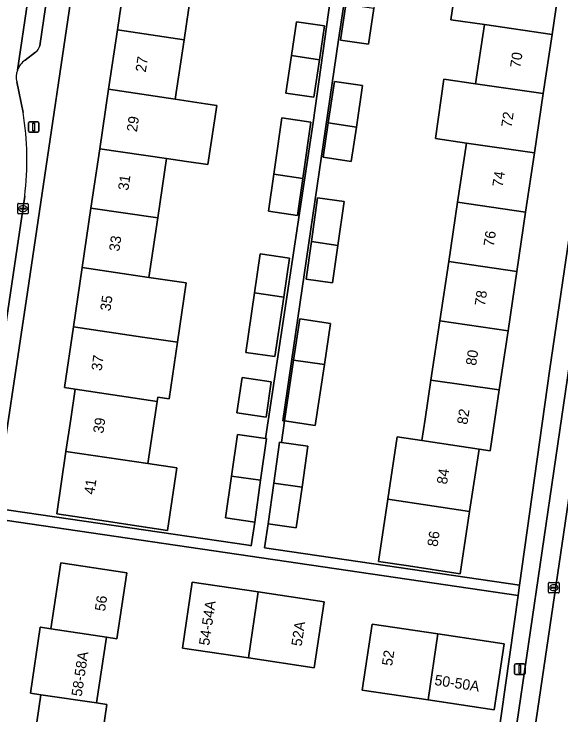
# Model space of a CAD drawing. Extents: x 163683 to 164494, y 382709 to 383872.
# Drawn here: x 163789.2 to 163841.5, y 382971.7 to 383038.7 of the extents above; entities that cross this region are included whole.
import ezdxf

# ---------------------------------------------------------------- set-up
doc = ezdxf.new("R2010")
doc.units = 0
for name, color, linetype in [('IMGEO_Erf', 7, 'Continuous'), ('IMGEO_Kolk', 7, 'Continuous'), ('IMGEO_Lichtmast', 7, 'Continuous'), ('IMGEO_Pand', 7, 'Continuous'), ('IMGEO_Pand_nummerreeks', 7, 'Continuous'), ('IMGEO_Parkeervlak_open', 7, 'Continuous'), ('IMGEO_Rijbaan_lokaal_open', 7, 'Continuous'), ('IMGEO_Voetpad_open', 7, 'Continuous')]:
    doc.layers.add(name, color=color, linetype=linetype)

msp = doc.modelspace()

# ---------------------------------------------------------------- linework, layer by layer
at = {"layer": 'IMGEO_Erf'}
for points in [[(163823.256, 383056.446), (163820.201, 383036.253), (163814.879, 382999.861), (163815.036, 382999.838), (163814.755, 382997.771), (163817.276, 382997.416), (163816.727, 382993.522), (163816.177, 382989.628), (163813.475, 382990.009), (163813.141, 382987.728), (163837.504, 382984.157), (163840.396, 383004.806), (163848.348, 383058.925)], [(163795.995, 383049.377), (163790.493, 383012.128), (163787.371, 382991.504), (163811.604, 382987.953), (163811.877, 382987.913), (163812.208, 382990.172), (163809.421, 382990.565), (163809.984, 382994.557), (163810.547, 382998.549), (163813.241, 382998.169), (163817.773, 383028.359), (163820.168, 383045.523)], [(163841.448, 383042.432), (163840.607, 383036.77), (163839.765, 383031.108), (163838.923, 383025.446), (163838.082, 383019.784), (163837.24, 383014.122), (163836.399, 383008.461), (163835.557, 383002.798), (163835.141, 383000), (163834.693, 382996.993), (163833.633, 382997.15), (163832.728, 382991.192), (163831.823, 382985.233), (163826.88, 382985.984), (163824.014, 382986.42), (163824.919, 382992.378), (163825.82, 382998.309), (163828.164, 382997.961), (163828.47, 383000), (163829.033, 383003.747), (163829.884, 383009.408), (163830.734, 383015.068), (163831.585, 383020.729), (163832.436, 383026.389), (163829.456, 383026.822), (163830.279, 383032.487), (163833.286, 383032.05), (163834.137, 383037.71), (163830.929, 383038.176), (163831.757, 383043.751)], [(163806.295, 383041.937), (163805.456, 383036.26), (163804.615, 383030.578), (163807.505, 383030.149), (163808.572, 383029.99), (163807.733, 383024.325), (163805.695, 383024.627), (163803.776, 383024.908), (163802.937, 383019.232), (163802.098, 383013.557), (163805.67, 383013.03), (163804.831, 383007.353), (163804.031, 383001.946), (163802.949, 383002.106), (163802.89, 383001.708), (163802.638, 383000), (163802.01, 382995.761), (163804.765, 382995.353), (163803.879, 382989.361), (163801.123, 382989.779), (163798.027, 382990.249), (163793.294, 382990.968), (163794.176, 382996.92), (163794.632, 383000), (163795.057, 383002.87), (163794.028, 383003.023), (163794.885, 383008.819), (163795.725, 383014.496), (163796.565, 383020.171), (163797.405, 383025.847), (163798.244, 383031.524), (163799.084, 383037.199), (163799.924, 383042.876)]]:
    msp.add_lwpolyline(points, dxfattribs=at)
for points in [[(163820.403, 383036.223), (163820.905, 383039.632), (163821.47, 383043.467), (163824.151, 383043.072), (163823.587, 383039.243), (163823.084, 383035.828)], [(163816.182, 383037.971), (163818.863, 383037.576), (163818.388, 383034.354), (163817.861, 383030.774), (163815.18, 383031.169), (163815.707, 383034.749)], [(163821.912, 383027.919), (163821.428, 383024.63), (163818.747, 383025.025), (163819.231, 383028.309), (163819.814, 383032.27), (163822.495, 383031.875)], [(163814.028, 383023.409), (163814.155, 383024.302), (163814.795, 383028.794), (163817.566, 383028.399), (163816.798, 383023.003), (163816.296, 383019.477), (163813.524, 383019.872)], [(163820.141, 383016.608), (163819.635, 383013.037), (163817.112, 383013.394), (163817.619, 383016.975), (163818.212, 383021.159), (163820.736, 383020.802)], [(163812.185, 383012.071), (163812.736, 383015.807), (163815.526, 383015.396), (163814.975, 383011.66), (163814.138, 383005.981), (163811.347, 383006.392)], [(163815.036, 382999.838), (163815.911, 383005.656), (163816.505, 383009.603), (163819.449, 383009.16), (163818.857, 383005.227), (163817.979, 382999.395)], [(163813.784, 383003.576), (163813.287, 383000.207), (163810.496, 383000.618), (163810.992, 383003.986)], [(163837.364, 382983.156), (163787.22, 382990.507), (163785.123, 382975.744), (163783.566, 382965.481), (163831.088, 382958.518), (163833.909, 382958.105), (163834.128, 382959.773), (163834.947, 382966.01)], [(163797.142, 382966.453), (163790.854, 382967.367), (163791.761, 382973.664), (163790.783, 382973.814), (163791.712, 382980.131), (163791.752, 382980.126), (163792.737, 382979.988), (163793.676, 382986.267), (163799.981, 382985.325), (163799.032, 382979.016), (163798.049, 382979.169), (163797.104, 382972.889), (163798.09, 382972.752)], [(163811.595, 382977.194), (163805.292, 382978.135), (163806.24, 382984.447), (163812.537, 382983.506), (163818.84, 382982.564), (163817.897, 382976.252)], [(163823.409, 382980.43), (163829.709, 382979.482), (163836.022, 382978.532), (163835.075, 382972.237), (163828.768, 382973.179), (163822.46, 382974.121)]]:
    msp.add_lwpolyline(points, close=True, dxfattribs=at)
at = {"layer": 'IMGEO_Kolk'}
for p, q in [((163789.568, 383019.702), (163789.568, 383020.554)), ((163789.643, 383020.628), (163790.495, 383020.628)), ((163789.827, 383020.122), (163789.827, 383020.134)), ((163789.87, 383020.171), (163790.268, 383020.171)), ((163790.056, 383020.408), (163790.081, 383020.408)), ((163790.311, 383020.134), (163790.311, 383020.122)), ((163790.569, 383020.554), (163790.569, 383019.702)), ((163790.495, 383019.628), (163789.643, 383019.628)), ((163790.265, 383020.085), (163789.867, 383020.085)), ((163790.079, 383019.848), (163790.054, 383019.848)), ((163840.271, 382983.482), (163840.271, 382984.334)), ((163840.346, 382984.408), (163841.198, 382984.408)), ((163840.573, 382983.951), (163840.971, 382983.951)), ((163840.759, 382984.188), (163840.784, 382984.188)), ((163841.272, 382984.334), (163841.272, 382983.482)), ((163841.198, 382983.408), (163840.346, 382983.408)), ((163840.53, 382983.902), (163840.53, 382983.914)), ((163840.968, 382983.865), (163840.57, 382983.865)), ((163840.782, 382983.628), (163840.757, 382983.628)), ((163841.014, 382983.914), (163841.014, 382983.902))]:
    msp.add_line(p, q, dxfattribs=at)
for points in [[(163789.568, 383019.702), (163789.568, 383020.554)], [(163789.643, 383020.628), (163790.495, 383020.628)], [(163790.569, 383020.554), (163790.569, 383019.702)], [(163790.495, 383019.628), (163789.643, 383019.628)], [(163840.271, 382983.482), (163840.271, 382984.334)], [(163840.346, 382984.408), (163841.198, 382984.408)], [(163841.272, 382984.334), (163841.272, 382983.482)], [(163841.198, 382983.408), (163840.346, 382983.408)]]:
    msp.add_lwpolyline(points, dxfattribs=at)
for centre, radius, start, end in [((163789.645, 383020.552), 0.0765, 91.55205, 178.44795), ((163789.645, 383020.552), 0.0765, 91.55205, 178.44795), ((163789.867, 383020.131), 0.0403, 85.87752, 175.75265), ((163789.864, 383020.121), 0.0366, 178.93798, 274.71019), ((163790.268, 383020.128), 0.043, 264.86636, 352.45326), ((163790.272, 383020.133), 0.0386, 1.73085, 96.63898), ((163790.493, 383020.552), 0.0765, 1.55205, 88.44795), ((163790.493, 383020.552), 0.0765, 1.55205, 88.44795), ((163789.645, 383019.704), 0.0765, 181.55205, 268.44795), ((163789.645, 383019.704), 0.0765, 181.55205, 268.44795), ((163790.493, 383019.704), 0.0765, 271.55205, 358.44795), ((163790.493, 383019.704), 0.0765, 271.55205, 358.44795), ((163840.348, 382984.332), 0.0765, 91.55205, 178.44795), ((163840.348, 382984.332), 0.0765, 91.55205, 178.44795), ((163840.57, 382983.911), 0.0403, 85.87752, 175.75265), ((163840.975, 382983.913), 0.0386, 1.73085, 96.63898), ((163841.196, 382984.332), 0.0765, 1.55205, 88.44795), ((163841.196, 382984.332), 0.0765, 1.55205, 88.44795), ((163840.348, 382983.484), 0.0765, 181.55205, 268.44795), ((163840.348, 382983.484), 0.0765, 181.55205, 268.44795), ((163840.567, 382983.901), 0.0366, 178.93798, 274.71019), ((163840.971, 382983.908), 0.043, 264.86636, 352.45326), ((163841.196, 382983.484), 0.0765, 271.55205, 358.44795), ((163841.196, 382983.484), 0.0765, 271.55205, 358.44795)]:
    msp.add_arc(centre, radius, start, end, dxfattribs=at)
for centre, major_axis, ratio, start_param, end_param in [((163790.055, 383020.128), (-0.387, 0.002), 0.722429, 4.712389, 7.853982), ((163790.08, 383020.128), (-0.39, 0.002), 0.717154, 1.570796, 4.712389), ((163840.758, 382983.908), (-0.387, 0.002), 0.722429, 4.712389, 7.853982), ((163840.783, 382983.908), (-0.39, 0.002), 0.717154, 1.570796, 4.712389)]:
    msp.add_ellipse(centre, major_axis=major_axis, ratio=ratio, start_param=start_param, end_param=end_param, dxfattribs=at)
at = {"layer": 'IMGEO_Lichtmast'}
for p, q in [((163790.597, 383027.522), (163790.597, 383028.322)), ((163790.597, 383028.322), (163790.597, 383027.522)), ((163790.697, 383028.422), (163791.487, 383028.422)), ((163791.487, 383028.422), (163790.697, 383028.422)), ((163791.587, 383028.322), (163791.587, 383027.522)), ((163791.587, 383027.522), (163791.587, 383028.322)), ((163791.487, 383027.422), (163790.697, 383027.422)), ((163790.697, 383027.422), (163791.487, 383027.422)), ((163837.132, 382976.616), (163837.922, 382976.616)), ((163837.922, 382976.616), (163837.132, 382976.616)), ((163837.032, 382975.716), (163837.032, 382976.516)), ((163837.032, 382976.516), (163837.032, 382975.716)), ((163838.022, 382976.516), (163838.022, 382975.716)), ((163838.022, 382975.716), (163838.022, 382976.516)), ((163837.922, 382975.616), (163837.132, 382975.616)), ((163837.132, 382975.616), (163837.922, 382975.616))]:
    msp.add_line(p, q, dxfattribs=at)
for points in [[(163791.017, 383028.297), (163791.167, 383028.297), (163791.167, 383027.547), (163791.017, 383027.547), (163791.017, 383028.297)], [(163837.452, 382976.491), (163837.602, 382976.491), (163837.602, 382975.741), (163837.452, 382975.741), (163837.452, 382976.491)]]:
    msp.add_lwpolyline(points, dxfattribs=at)
for centre, start, end in [((163790.697, 383028.322), 90, 180), ((163790.697, 383028.322), 90, 180), ((163791.487, 383028.322), 0, 90), ((163791.487, 383028.322), 360, 90), ((163790.697, 383027.522), 180, 270), ((163790.697, 383027.522), 180, 270), ((163791.487, 383027.522), 270, 0), ((163791.487, 383027.522), 270, 0), ((163837.132, 382976.516), 90, 180), ((163837.132, 382976.516), 90, 180), ((163837.922, 382976.516), 0, 90), ((163837.922, 382976.516), 360, 90), ((163837.132, 382975.716), 180, 270), ((163837.132, 382975.716), 180, 270), ((163837.922, 382975.716), 270, 0), ((163837.922, 382975.716), 270, 0)]:
    msp.add_arc(centre, 0.1, start, end, dxfattribs=at)
at = {"layer": 'IMGEO_Pand'}
for points in [[(163841.448, 383042.432), (163834.988, 383043.371), (163834.973, 383043.273), (163831.757, 383043.751), (163830.929, 383038.176), (163834.137, 383037.71), (163840.607, 383036.77)], [(163799.924, 383042.876), (163799.084, 383037.199), (163805.456, 383036.26), (163806.295, 383041.937)], [(163823.587, 383039.243), (163820.905, 383039.632), (163820.403, 383036.223), (163823.084, 383035.828)], [(163818.863, 383037.576), (163816.182, 383037.971), (163815.707, 383034.749), (163818.388, 383034.354)], [(163834.137, 383037.71), (163833.286, 383032.05), (163839.765, 383031.108), (163840.607, 383036.77)], [(163799.084, 383037.199), (163798.244, 383031.524), (163804.615, 383030.578), (163805.456, 383036.26)], [(163815.707, 383034.749), (163815.18, 383031.169), (163817.861, 383030.774), (163818.388, 383034.354)], [(163821.912, 383027.919), (163822.495, 383031.875), (163819.814, 383032.27), (163819.231, 383028.309)], [(163839.765, 383031.108), (163833.286, 383032.05), (163830.279, 383032.487), (163829.456, 383026.822), (163832.436, 383026.389), (163838.923, 383025.446)], [(163803.776, 383024.908), (163805.695, 383024.627), (163807.733, 383024.325), (163808.572, 383029.99), (163807.505, 383030.149), (163804.615, 383030.578), (163798.244, 383031.524), (163797.405, 383025.847)], [(163814.028, 383023.409), (163816.798, 383023.003), (163817.566, 383028.399), (163814.795, 383028.794), (163814.155, 383024.302)], [(163821.912, 383027.919), (163819.231, 383028.309), (163818.747, 383025.025), (163821.428, 383024.63)], [(163832.436, 383026.389), (163831.585, 383020.729), (163838.082, 383019.784), (163838.923, 383025.446)], [(163796.565, 383020.171), (163802.937, 383019.232), (163803.776, 383024.908), (163797.405, 383025.847)], [(163816.798, 383023.003), (163814.028, 383023.409), (163813.524, 383019.872), (163816.296, 383019.477)], [(163820.736, 383020.802), (163818.212, 383021.159), (163817.619, 383016.975), (163820.141, 383016.608)], [(163796.565, 383020.171), (163795.725, 383014.496), (163802.098, 383013.557), (163802.937, 383019.232)], [(163837.24, 383014.122), (163838.082, 383019.784), (163831.585, 383020.729), (163830.734, 383015.068)], [(163817.619, 383016.975), (163817.112, 383013.394), (163819.635, 383013.037), (163820.141, 383016.608)], [(163812.185, 383012.071), (163814.975, 383011.66), (163815.526, 383015.396), (163812.736, 383015.807)], [(163837.24, 383014.122), (163830.734, 383015.068), (163829.884, 383009.408), (163836.399, 383008.461)], [(163795.725, 383014.496), (163794.885, 383008.819), (163801.48, 383007.847), (163804.831, 383007.353), (163805.67, 383013.03), (163802.098, 383013.557)], [(163812.185, 383012.071), (163811.347, 383006.392), (163814.138, 383005.981), (163814.975, 383011.66)], [(163818.857, 383005.227), (163819.449, 383009.16), (163816.505, 383009.603), (163815.911, 383005.656)], [(163835.557, 383002.798), (163836.399, 383008.461), (163829.884, 383009.408), (163829.033, 383003.747)], [(163802.89, 383001.708), (163802.949, 383002.106), (163804.031, 383001.946), (163804.831, 383007.353), (163801.48, 383007.847), (163794.885, 383008.819), (163794.028, 383003.023), (163795.057, 383002.87)], [(163818.857, 383005.227), (163815.911, 383005.656), (163815.036, 382999.838), (163817.979, 382999.395)], [(163813.784, 383003.576), (163810.992, 383003.986), (163810.496, 383000.618), (163813.287, 383000.207)], [(163835.141, 383000), (163835.557, 383002.798), (163829.033, 383003.747), (163828.47, 383000), (163828.164, 382997.961), (163833.633, 382997.15), (163834.693, 382996.993)], [(163794.176, 382996.92), (163802.01, 382995.761), (163802.638, 383000), (163802.89, 383001.708), (163795.057, 383002.87), (163794.632, 383000)], [(163813.241, 382998.169), (163810.547, 382998.549), (163809.984, 382994.557), (163812.771, 382994.164), (163813.334, 382998.156)], [(163833.633, 382997.15), (163828.164, 382997.961), (163825.82, 382998.309), (163824.919, 382992.378), (163832.728, 382991.192)], [(163814.755, 382997.771), (163814.573, 382997.797), (163814.024, 382993.903), (163816.727, 382993.522), (163817.276, 382997.416)], [(163804.765, 382995.353), (163802.01, 382995.761), (163794.176, 382996.92), (163793.294, 382990.968), (163798.027, 382990.249), (163801.123, 382989.779), (163803.879, 382989.361)], [(163812.771, 382994.164), (163809.984, 382994.557), (163809.421, 382990.565), (163812.208, 382990.172)], [(163816.727, 382993.522), (163814.024, 382993.903), (163813.475, 382990.009), (163816.177, 382989.628)], [(163832.728, 382991.192), (163824.919, 382992.378), (163824.014, 382986.42), (163826.88, 382985.984), (163831.823, 382985.233)], [(163799.981, 382985.325), (163793.676, 382986.267), (163792.737, 382979.988), (163798.049, 382979.169), (163799.032, 382979.016)], [(163812.537, 382983.506), (163806.24, 382984.447), (163805.292, 382978.135), (163811.595, 382977.194)], [(163818.84, 382982.564), (163812.537, 382983.506), (163811.595, 382977.194), (163817.897, 382976.252)], [(163798.049, 382979.169), (163792.737, 382979.988), (163791.752, 382980.126), (163791.712, 382980.131), (163790.783, 382973.814), (163791.761, 382973.664), (163797.104, 382972.889)], [(163829.709, 382979.482), (163823.409, 382980.43), (163822.46, 382974.121), (163828.768, 382973.179)], [(163836.022, 382978.532), (163829.709, 382979.482), (163828.768, 382973.179), (163835.075, 382972.237)], [(163798.09, 382972.752), (163797.104, 382972.889), (163791.761, 382973.664), (163790.854, 382967.367), (163797.142, 382966.453)]]:
    msp.add_lwpolyline(points, close=True, dxfattribs=at)
at = {"layer": 'IMGEO_Parkeervlak_open'}
for points in [[(163794.611, 383067.596), (163794.494, 383066.81), (163789.532, 383033.337)], [(163791.68, 383035.693), (163795.893, 383064.417)], [(163790.275, 383034.313), (163791.272, 383035.066)], [(163838.367, 382966.298), (163844.486, 383008.007)], [(163842.274, 383005.262), (163837.038, 382969.597)]]:
    msp.add_lwpolyline(points, dxfattribs=at)
for centre, radius, start, end in [((163790.627, 383035.932), 1.08, 306.68188, 347.21259), ((163791.401, 383032.685), 1.98, 124.67115, 160.76696)]:
    msp.add_arc(centre, radius, start, end, dxfattribs=at)
at = {"layer": 'IMGEO_Rijbaan_lokaal_open'}
for points in [[(163789.532, 383033.337), (163794.494, 383066.81), (163790.939, 383067.331), (163788.135, 383048.353), (163788.116, 383048.221), (163786.383, 383036.484)], [(163790.075, 383029.295), (163789.472, 383032.235)], [(163786.418, 383024.525), (163782.884, 383000.02), (163778.631, 382971.224), (163778.507, 382970.637), (163777.802, 382966.194), (163782.065, 382965.564), (163782.264, 382966.937), (163783.143, 382973.643), (163790.232, 383021.319)]]:
    msp.add_lwpolyline(points, dxfattribs=at)
msp.add_lwpolyline([(163841.755, 382957.438), (163843.387, 382969.085), (163843.443, 382969.373), (163848.952, 383006.786), (163849.001, 383007.241), (163853.474, 383038.025), (163849.011, 383038.672), (163844.524, 383008.365), (163844.486, 383008.007), (163838.367, 382966.298), (163837.962, 382963.244), (163836.958, 382956.606), (163841.534, 382955.938), (163841.654, 382956.897)], close=True, dxfattribs=at)
for centre, radius, start, end in [((163791.41, 383032.682), 1.988, 160.77165, 192.9954), ((163762.735, 383024.767), 27.713, 352.85212, 9.40322)]:
    msp.add_arc(centre, radius, start, end, dxfattribs=at)
at = {"layer": 'IMGEO_Voetpad_open'}
for points in [[(163787.22, 382990.507), (163787.371, 382991.504), (163790.493, 383012.128), (163795.995, 383049.377), (163796.453, 383052.48), (163805.719, 383115.222), (163805.944, 383116.746), (163809.064, 383137.872), (163809.353, 383138.845)], [(163858.839, 383130.624), (163856.043, 383111.356), (163855.512, 383107.699), (163855.308, 383106.292), (163855.281, 383106.105), (163848.55, 383060.302), (163848.348, 383058.925), (163840.396, 383004.806), (163837.504, 382984.157), (163837.364, 382983.156), (163834.947, 382966.01), (163834.128, 382959.773), (163833.909, 382958.105), (163836.958, 382956.606), (163837.962, 382963.244), (163838.367, 382966.298)], [(163795.893, 383064.417), (163791.68, 383035.693)], [(163787.22, 382990.507), (163837.364, 382983.156), (163837.504, 382984.157), (163813.141, 382987.728), (163813.475, 382990.009), (163814.024, 382993.903), (163814.573, 382997.797), (163814.755, 382997.771), (163815.036, 382999.838), (163814.879, 382999.861), (163820.201, 383036.253), (163823.256, 383056.446)], [(163820.168, 383045.523), (163817.773, 383028.359), (163813.241, 382998.169), (163813.334, 382998.156), (163812.771, 382994.164), (163812.208, 382990.172), (163811.877, 382987.913), (163811.604, 382987.953), (163787.371, 382991.504)], [(163791.272, 383035.066), (163790.275, 383034.313)], [(163789.472, 383032.235), (163790.075, 383029.295)], [(163790.232, 383021.319), (163783.143, 382973.643), (163782.264, 382966.937), (163782.065, 382965.564), (163783.566, 382965.481), (163785.123, 382975.744), (163787.22, 382990.507)], [(163837.038, 382969.597), (163842.274, 383005.262)]]:
    msp.add_lwpolyline(points, dxfattribs=at)
for centre, radius, start, end in [((163790.627, 383035.932), 1.08, 306.68188, 347.21259), ((163791.401, 383032.685), 1.98, 124.67115, 160.76696), ((163791.41, 383032.682), 1.988, 160.77165, 192.9954), ((163762.735, 383024.767), 27.713, 352.85212, 9.40322)]:
    msp.add_arc(centre, radius, start, end, dxfattribs=at)

# ---------------------------------------------------------------- texts
at = {"layer": 'IMGEO_Pand_nummerreeks'}
for s, rotation, p in [('70', 81.5442, (163837.576, 383033.521)), ('27', 81.58472, (163801.794, 383033.108)), ('29', 81.58472, (163800.95, 383027.402)), ('72', 81.54335, (163836.729, 383027.826)), ('74', 81.5442, (163835.883, 383022.141)), ('31', 81.58472, (163800.122, 383021.808)), ('33', 81.58472, (163799.262, 383015.99)), ('76', 81.5442, (163835.038, 383016.452)), ('78', 81.5442, (163834.193, 383010.766)), ('35', 81.58472, (163798.418, 383010.284)), ('37', 81.58472, (163797.574, 383004.579)), ('80', 81.5442, (163833.347, 383005.077)), ('82', 81.53189, (163832.511, 382999.444)), ('39', 81.57896, (163797.741, 382998.599)), ('84', 81.36001, (163830.564, 382993.731)), ('41', 81.572, (163796.875, 382992.758)), ('86', 81.36228, (163829.659, 382987.773)), ('56', 81.44595, (163797.904, 382981.605)), ('54-54A', 81.45741, (163807.85, 382978.329)), ('52A', 81.50325, (163816.681, 382978.263)), ('58-58A', 81.44022, (163795.674, 382973.466)), ('52', 81.44595, (163825.328, 382976.383)), ('50-50A', 351.50304, (163829.328, 382974.612))]:
    msp.add_text(s, height=1, rotation=rotation, dxfattribs=at).set_placement(p)

doc.saveas('drawing.dxf')
